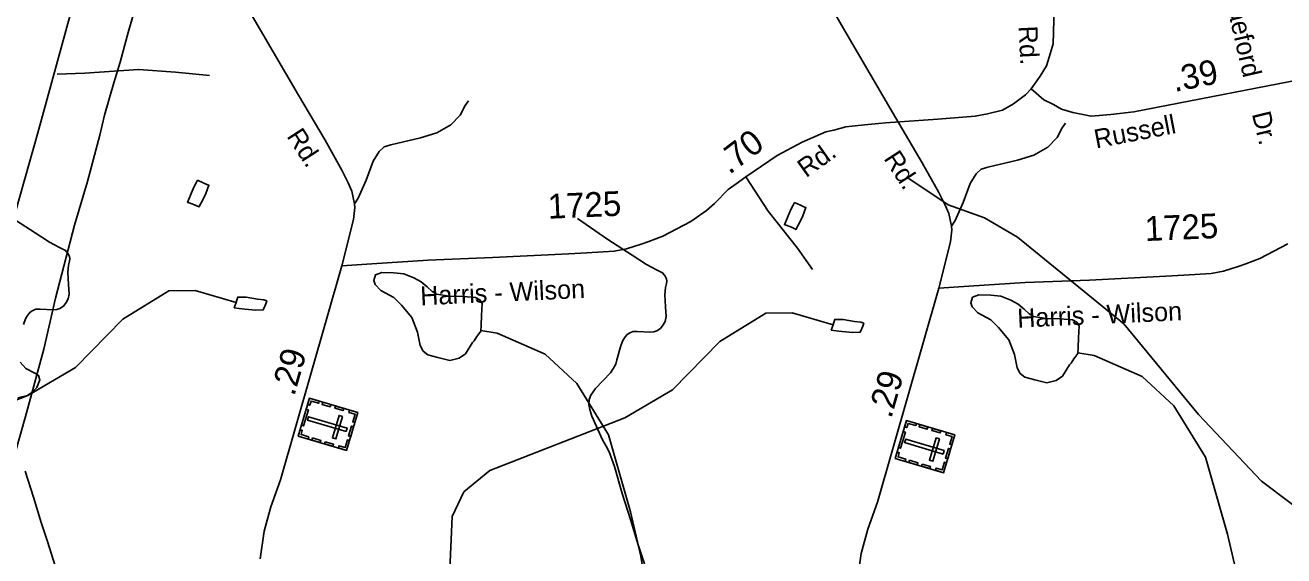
# Model space of a CAD drawing. Extents: x 2169602 to 2449496, y 721995 to 810662.
# Drawn here: x 2436737 to 2443095, y 787598 to 790278 of the extents above; entities that cross this region are included whole.
import ezdxf

# ---------------------------------------------------------------- set-up
doc = ezdxf.new("R2010")
doc.units = 0
doc.layers.add('Default', color=7, linetype='Continuous')

msp = doc.modelspace()

# ---------------------------------------------------------------- linework, layer by layer
at = {"layer": 'Default'}
for points in [[(2436639.7, 792918.1), (2436716.8, 792768.9), (2436883.9, 792438.6), (2436966.1, 792262.2), (2437028.9, 792126.5), (2437162.4, 791835.1), (2437268.9, 791598.1), (2437461, 791164.6), (2437560.2, 790943.2), (2437643.1, 790768.2), (2437785.9, 790494), (2437862.3, 790363.3), (2438117.2, 789924.1), (2438251.6, 789696.7), (2438336.4, 789546.6), (2438368.9, 789482.7), (2438387.8, 789440.3), (2438400.7, 789376.2), (2438402, 789357.7), (2438395.8, 789296.1), (2438336.2, 789063)], [(2439655.5, 792805.3), (2439732.7, 792656.1), (2439899.8, 792325.8), (2439981.9, 792149.4), (2440044.7, 792013.7), (2440178.3, 791722.3), (2440284.7, 791485.2), (2440476.8, 791051.7), (2440576, 790830.4), (2440658.9, 790655.4), (2440801.7, 790381.2), (2440878.1, 790250.5), (2441133.1, 789811.3), (2441267.5, 789583.8), (2441352.2, 789433.8), (2441384.7, 789369.9), (2441403.6, 789327.5), (2441416.6, 789263.4), (2441417.8, 789244.9), (2441411.6, 789183.3), (2441352, 788950.1)], [(2441817.9, 789957.2), (2441863.9, 790021.6), (2441896, 790072.2), (2441909.7, 790117), (2441929.4, 790183.6), (2441934, 790303.2), (2441920.2, 790694), (2441908.7, 790852.6), (2441878.8, 791110), (2441847.8, 791304.3), (2441852.4, 791442.2), (2441900.5, 791708.7), (2441905.1, 791770.8), (2441906.4, 791875.5), (2441888, 792139.9), (2441851, 792440.2), (2441846.4, 792561.4)], [(2435677.9, 785704.1), (2435749.1, 785975.3), (2435837.9, 786296.2), (2435993.5, 786841.6), (2436074, 787135.2), (2436176.9, 787507.9), (2436625.7, 789115.5), (2436800.3, 789734), (2436941.7, 790250.1), (2437021.2, 790539.8), (2437032, 790572)], [(2437301.7, 790393.2), (2437258, 790241), (2437216, 790091.7), (2437185.4, 789987.7), (2437138.2, 789823.3), (2437114.3, 789723.5), (2437052.3, 789488.1), (2436985.3, 789268.1), (2436889.9, 788900.1), (2436830.5, 788642.3), (2436738.4, 788301.1), (2436684.1, 788111.1)], [(2441817.9, 789957.2), (2441882.4, 789901.4), (2441931.1, 789877.1), (2441971.6, 789854.8), (2442028.4, 789836.5), (2442121.6, 789818.3), (2442221, 789826.4), (2442337.4, 789840), (2443292.9, 790025.6), (2443808.6, 790125)], [(2436898.5, 790031.3), (2437037.7, 790035.8), (2437309.2, 790054.1), (2437496.3, 790040.4), (2437667.4, 790024.4)], [(2438336.2, 789063), (2438488.3, 789072.3), (2438773.2, 789091.1), (2439098.3, 789104), (2439483.5, 789123.6), (2439574.6, 789127.9), (2439711.4, 789137.1), (2439774.8, 789148.1), (2439848.3, 789172.3), (2439886.7, 789186), (2439957.9, 789212.4), (2440099.3, 789287.1), (2440178.6, 789342.3), (2440218.8, 789377.9), (2440287.9, 789447.5), (2440327.7, 789477.7), (2440376.9, 789513), (2440536.1, 789620.5), (2440661.4, 789687.1), (2440781.6, 789739.1), (2440821.1, 789748), (2440882, 789764.1), (2440976.3, 789774.5), (2441083.7, 789785.8), (2441347.2, 789804.1), (2441535.8, 789818.3), (2441598.6, 789830.4), (2441673.1, 789849.2), (2441729.4, 789881.6), (2441790.3, 789926.2), (2441817.9, 789957.2)], [(2438975.8, 789896.8), (2438959.9, 789872.8), (2438934.4, 789824.5), (2438886.7, 789774.3), (2438816.9, 789733.7), (2438733.2, 789709.2), (2438583.4, 789674.1), (2438549.6, 789664), (2438525.7, 789639.7), (2438494.1, 789591.6), (2438458.7, 789495.3), (2438419.3, 789405.1), (2438400.7, 789376.2)], [(2441991.7, 789784), (2441975.8, 789759.9), (2441950.2, 789711.7), (2441902.6, 789661.5), (2441832.8, 789620.9), (2441749.1, 789596.4), (2441599.2, 789561.3), (2441565.4, 789551.2), (2441541.5, 789526.9), (2441509.9, 789478.7), (2441474.6, 789382.5), (2441435.1, 789292.3), (2441416.6, 789263.4)], [(2437606.9, 789495.9), (2437636.8, 789482), (2437655.1, 789474), (2437665.1, 789470), (2437649.1, 789428.2), (2437631.7, 789389.9), (2437621.7, 789371.9), (2437615.7, 789359.9), (2437591.7, 789371.6), (2437565.9, 789381.6), (2437557.7, 789383.2), (2437575.1, 789427.6), (2437590.9, 789463.8), (2437600.7, 789481.8), (2437606.9, 789495.9)], [(2440376.9, 789513), (2440490.7, 789339.4), (2440638.4, 789151.5), (2440713.6, 789044)], [(2445021.1, 788480.7), (2444705.2, 788444.5), (2444530.2, 788402.2), (2444048.2, 788139.7), (2443502.1, 787721.2), (2443377.3, 787717.2), (2443268.2, 787758.8), (2442983.1, 787974.5), (2442664.3, 788312.3), (2442287.2, 788769.4), (2441750.2, 789206.8), (2441583.3, 789305.4), (2441399.3, 789371.4), (2441190.2, 789510.2)], [(2440622.7, 789383), (2440652.7, 789369.2), (2440670.9, 789361.1), (2440681, 789357.2), (2440665, 789315.4), (2440647.5, 789277.1), (2440637.5, 789259.1), (2440631.5, 789247), (2440607.5, 789258.8), (2440581.7, 789268.8), (2440573.5, 789270.4), (2440590.9, 789314.8), (2440606.7, 789350.9), (2440616.6, 789368.9), (2440622.7, 789383)], [(2436728.3, 788766), (2436738.2, 788794.3), (2436748.7, 788812.1), (2436761.9, 788827.9), (2436775.1, 788837.8), (2436791.5, 788843.1), (2436812.6, 788843.8), (2436878.5, 788840.5), (2436896.3, 788842.4), (2436912.2, 788847.7), (2436930, 788859.6), (2436944.5, 788877.4), (2436954.3, 788895.2), (2436958.3, 788920.2), (2436955.7, 788969), (2436951.7, 789028.3), (2436955, 789066.5), (2436960.9, 789086.3), (2436962.9, 789098.2), (2436960.9, 789109.4), (2436954.3, 789123.9), (2436941.2, 789140.4), (2436910.2, 789155.5), (2436860.1, 789181.9), (2436786.9, 789229.3), (2436664.3, 789308.4)], [(2439864.7, 787557.1), (2439833.1, 787654), (2439795.5, 787780.5), (2439752.7, 787913), (2439714.4, 788049.4), (2439686.8, 788122.6), (2439672.3, 788152.2), (2439652.5, 788183.9), (2439599.8, 788303.2), (2439588.5, 788336.1), (2439583.9, 788362.5), (2439586.6, 788386.9), (2439593.8, 788409.9), (2439618.2, 788443.6), (2439694, 788522), (2439709.2, 788545.1), (2439720.4, 788565.5), (2439726.3, 788587.9), (2439744.1, 788653.2), (2439754, 788681.5), (2439764.5, 788699.3), (2439777.7, 788715.1), (2439790.9, 788725), (2439807.4, 788730.3), (2439828.5, 788730.9), (2439894.4, 788727.6), (2439912.2, 788729.6), (2439928, 788734.9), (2439945.8, 788746.7), (2439960.3, 788764.5), (2439970.2, 788782.3), (2439974.1, 788807.4), (2439971.5, 788856.2), (2439967.5, 788915.5), (2439970.8, 788953.7), (2439976.8, 788973.5), (2439978.7, 788985.3), (2439976.8, 788996.5), (2439970.2, 789011), (2439957, 789027.5), (2439926, 789042.7), (2439875.9, 789069), (2439802.8, 789116.5), (2439680.2, 789195.6), (2439526.6, 789301)], [(2441352, 788950.1), (2441504.1, 788959.4), (2441789, 788978.2), (2442114.1, 788991.1), (2442499.3, 789010.8), (2442590.4, 789015.1), (2442727.2, 789024.3), (2442790.6, 789035.3), (2442864.2, 789059.4), (2442902.5, 789073.2), (2442973.8, 789099.6), (2443115.1, 789174.3)], [(2438336.2, 789063), (2438027.5, 787981), (2437977.7, 787845.4), (2437944.9, 787721.8), (2437924.7, 787583)], [(2439038.4, 788732.3), (2439018.4, 788706.1), (2439004.4, 788684.3), (2438996.8, 788676.1), (2438961.1, 788617.8), (2438928.9, 788595.9), (2438881.4, 788585.2), (2438821.1, 788598.8), (2438771.3, 788612.8), (2438747.3, 788632.3), (2438732.7, 788660.4), (2438718.6, 788728.3), (2438690.1, 788801.9), (2438637.4, 788863.4), (2438599.4, 788903.3), (2438533, 788938.8), (2438504.9, 788968.6), (2438499, 788988.6), (2438506.5, 789016.7), (2438538.7, 789028.8), (2438598.8, 789027.5), (2438650.5, 789021.7), (2438700.3, 789002), (2438736.6, 788982.3), (2438766.8, 788956.6), (2438793, 788932.8), (2438814.9, 788919), (2438881, 788909.4), (2438947, 788907.5), (2439011, 788902.3), (2439033.3, 788890.5), (2439045.2, 788872.4), (2439041.5, 788812.5), (2439040.1, 788762.5), (2439038.4, 788732.3)], [(2435673.5, 785759.9), (2435817.3, 785949.4), (2435866.3, 786076.4), (2435847.4, 786358.8), (2435959.4, 787068.4), (2435957.3, 787343.9), (2435864.4, 787601.7), (2435878.4, 787909.8), (2435936.4, 788033.2), (2436068.5, 788142), (2436750.5, 788406.9), (2436990.4, 788549.6), (2437230.3, 788794), (2437462.4, 788936.9), (2437596.3, 788937.4), (2437803.2, 788877.6)], [(2441352, 788950.1), (2441043.3, 787868.2), (2440993.6, 787732.6), (2440960.8, 787608.9), (2440940.6, 787470.2)], [(2437803.2, 788877.7), (2437805.9, 788889.9), (2437810.8, 788904.5), (2437852.8, 788904.1), (2437909.8, 788895.1), (2437942.1, 788890.1), (2437956.9, 788885.5), (2437952.3, 788870.9), (2437947.2, 788858.4), (2437939.3, 788839.6), (2437901.4, 788838.1), (2437846.2, 788843.4), (2437817.9, 788846.9), (2437793.3, 788850.6), (2437803.2, 788877.7)], [(2442054.3, 788619.5), (2442034.2, 788593.3), (2442020.2, 788571.4), (2442012.6, 788563.3), (2441977, 788505), (2441944.8, 788483.1), (2441897.2, 788472.4), (2441836.9, 788486), (2441787.1, 788500), (2441763.1, 788519.5), (2441748.5, 788547.6), (2441734.4, 788615.4), (2441705.9, 788689.1), (2441653.2, 788750.6), (2441615.3, 788790.4), (2441548.8, 788826), (2441520.7, 788855.8), (2441514.8, 788875.8), (2441522.4, 788903.8), (2441554.6, 788916), (2441614.6, 788914.7), (2441666.3, 788908.9), (2441716.1, 788889.1), (2441752.4, 788869.5), (2441782.6, 788843.8), (2441808.8, 788820), (2441830.8, 788806.1), (2441896.8, 788796.6), (2441962.8, 788794.7), (2442026.8, 788789.5), (2442049.1, 788777.6), (2442061, 788759.6), (2442057.3, 788699.7), (2442055.9, 788649.6), (2442054.3, 788619.5)], [(2438689.3, 785647.1), (2438833.1, 785836.6), (2438882.1, 785963.6), (2438863.2, 786246), (2438975.2, 786955.6), (2438973.1, 787231.1), (2438880.3, 787488.9), (2438894.2, 787796.9), (2438952.2, 787920.4), (2439084.3, 788029.2), (2439766.3, 788294.1), (2440006.2, 788436.8), (2440246.1, 788681.2), (2440478.2, 788824.1), (2440612.1, 788824.6), (2440819, 788764.7)], [(2441872.7, 785618.2), (2441650.3, 785656.4), (2441508.2, 785741.3), (2441390.3, 785838.8), (2441315.3, 785955.2), (2441120.3, 786438.1), (2441043.2, 786603.7), (2440968.3, 786710.2), (2440734.4, 786842.9), (2440325.3, 786966), (2440090.3, 787128.3), (2439872.3, 787437.8), (2439846.3, 787595.8), (2439794.2, 787819.9), (2439683.3, 788209.2), (2439523.3, 788468.3), (2439364.2, 788616), (2439121.2, 788722.6), (2439038.6, 788735.6)], [(2440819, 788764.8), (2440821.7, 788777.1), (2440826.7, 788791.7), (2440868.7, 788791.3), (2440925.6, 788782.2), (2440957.9, 788777.3), (2440972.7, 788772.6), (2440968.2, 788758.1), (2440963, 788745.6), (2440955.1, 788726.8), (2440917.2, 788725.3), (2440862, 788730.6), (2440833.7, 788734.1), (2440809.1, 788737.7), (2440819, 788764.8)], [(2444888.5, 785505.4), (2444666.1, 785543.6), (2444524, 785628.5), (2444406.1, 785726), (2444331.1, 785842.4), (2444136.1, 786325.3), (2444059, 786490.8), (2443984.2, 786597.4), (2443750.2, 786730.1), (2443341.1, 786853.2), (2443106.1, 787015.4), (2442888.2, 787325), (2442862.1, 787483), (2442810, 787707.1), (2442699.1, 788096.4), (2442539.2, 788355.5), (2442380, 788503.1), (2442137.1, 788609.8), (2442054.5, 788622.8)], [(2436712.1, 788576.2), (2436739.8, 788544.4), (2436786.2, 788520.8), (2436804, 788508.7), (2436810.8, 788487), (2436796.6, 788448.6), (2436771, 788422.4), (2436749.1, 788408.3), (2436699.2, 788396.4)], [(2436848.9, 787669.9), (2436817.2, 787766.8), (2436779.7, 787893.3), (2436736.8, 788025.8)], [(2437052.5, 787064.2), (2437018.9, 787151.2), (2436986, 787250.1), (2436936.5, 787399), (2436888.4, 787548), (2436848.9, 787669.9)]]:
    msp.add_lwpolyline(points, dxfattribs=at)
for points in [[(2438417.1, 788321.1), (2438360.5, 788130.3), (2438116.4, 788202.7), (2438173, 788393.5)], [(2438163.7, 788361.8), (2438174.7, 788358.5), (2438180.9, 788379.6), (2438219.7, 788368.1), (2438222.8, 788378.8), (2438173.1, 788393.6)], [(2438240.1, 788373.7), (2438281.6, 788361.4), (2438278.4, 788350.5), (2438236.8, 788362.8)], [(2438304.5, 788354.6), (2438346, 788342.2), (2438342.8, 788331.3), (2438301.3, 788343.6)], [(2438167.7, 788335.2), (2438143.6, 788253.8), (2438132.6, 788257.1), (2438156.8, 788338.4)], [(2438358, 788225), (2438363.4, 788242.9), (2438168.9, 788300.5), (2438163.6, 788282.6)], [(2438340.3, 788301.4), (2438322.4, 788306.7), (2438288.9, 788193.8), (2438306.8, 788188.5)], [(2438375.6, 788333.5), (2438372.4, 788322.6), (2438403.2, 788313.4), (2438391.7, 788274.5), (2438402.4, 788271.4), (2438417.1, 788321.1)], [(2438125.8, 788234.4), (2438136.8, 788231.2), (2438130.6, 788210.1), (2438169.3, 788198.6), (2438166.2, 788187.9), (2438116.4, 788202.7)], [(2438396.1, 788250.1), (2438381.3, 788200.4), (2438370.4, 788203.7), (2438385.1, 788253.4)], [(2441433, 788208.3), (2441376.4, 788017.4), (2441132.2, 788089.8), (2441188.8, 788280.7)], [(2441183.5, 788222.4), (2441159.4, 788141), (2441148.5, 788144.2), (2441172.6, 788225.6)], [(2441179.5, 788249), (2441190.5, 788245.7), (2441196.7, 788266.8), (2441235.5, 788255.3), (2441238.7, 788266), (2441188.9, 788280.7)], [(2441255.9, 788260.9), (2441297.4, 788248.5), (2441294.2, 788237.6), (2441252.7, 788249.9)], [(2441320.3, 788241.7), (2441361.9, 788229.4), (2441358.6, 788218.5), (2441317.1, 788230.8)], [(2438188.9, 788193), (2438230.5, 788180.7), (2438227.2, 788169.8), (2438185.7, 788182.1)], [(2438252.1, 788174.2), (2438293.7, 788161.9), (2438290.4, 788151), (2438248.9, 788163.3)], [(2438318.9, 788142.5), (2438322.2, 788153.4), (2438353, 788144.3), (2438364.6, 788183.1), (2438375.2, 788180), (2438360.5, 788130.2)], [(2441373.9, 788112.1), (2441379.2, 788130), (2441184.8, 788187.7), (2441179.5, 788169.8)], [(2441356.1, 788188.5), (2441338.2, 788193.8), (2441304.7, 788081), (2441322.6, 788075.6)], [(2441391.4, 788220.6), (2441388.2, 788209.7), (2441419.1, 788200.6), (2441407.5, 788161.7), (2441418.2, 788158.5), (2441433, 788208.3)], [(2441141.7, 788121.6), (2441152.7, 788118.3), (2441146.4, 788097.2), (2441185.2, 788085.8), (2441182, 788075.1), (2441132.2, 788089.8)], [(2441411.9, 788137.3), (2441397.2, 788087.6), (2441386.2, 788090.9), (2441401, 788140.5)], [(2441204.8, 788080.2), (2441246.3, 788067.9), (2441243, 788057), (2441201.5, 788069.3)], [(2441268, 788061.4), (2441309.5, 788049.1), (2441306.2, 788038.2), (2441264.7, 788050.5)], [(2441334.8, 788029.7), (2441338, 788040.6), (2441368.9, 788031.4), (2441380.4, 788070.3), (2441391.1, 788067.2), (2441376.3, 788017.4)]]:
    msp.add_lwpolyline(points, close=True, dxfattribs=at)

# ---------------------------------------------------------------- texts
for s, height, rotation, p in [('Raeford', 95, 282.92737, (2442789.9, 790448.8)), ('Rd.', 95, 272.68015, (2441755.1, 790273.2)), ('.39', 125, 11.29475, (2442543.2, 789940.5)), ('Russell', 95, 10.94596, (2442146.8, 789655.3)), ('Dr.', 95, 283.74319, (2442933.1, 789830.6)), ('Rd.', 95, 302.88482, (2438055.2, 789717.7)), ('.70', 125, 37.21491, (2440294.1, 789521.1)), ('Rd.', 95, 35.4308, (2440681.5, 789505)), ('Rd.', 95, 302.88482, (2441071, 789604.9)), ('1725', 125, 2.41619, (2439378.8, 789300.4)), ('1725', 125, 2.41619, (2442394.6, 789187.6)), ('Harris - Wilson', 95, 2.58509, (2438734.8, 788863)), ('Harris - Wilson', 95, 2.58509, (2441750.6, 788750.1)), ('.29', 125, 74.0742, (2438096, 788400.3)), ('.29', 125, 74.0742, (2441111.8, 788287.5))]:
    msp.add_text(s, height=height, rotation=rotation, dxfattribs=at).set_placement(p)

doc.saveas('drawing.dxf')
